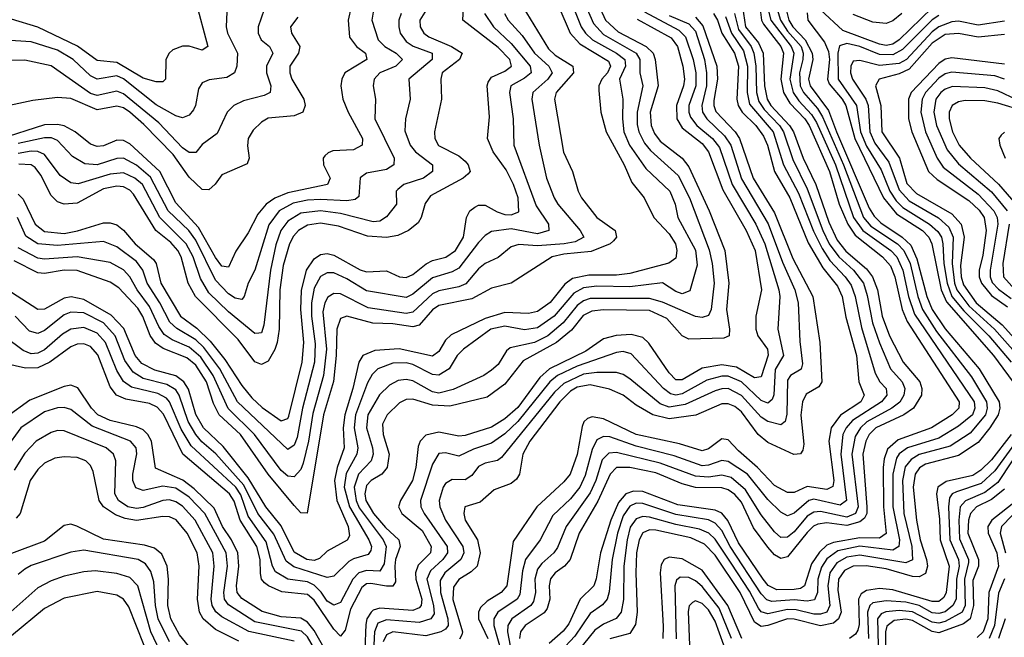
# Model space of a CAD drawing. Header units: inches. Extents: x 501365 to 657855, y 482276 to 547543.
# Tile 798 of 957: x 621435 to 624429, y 485994 to 487871. Entities that reach past the tile are written whole.
import ezdxf

# ---------------------------------------------------------------- set-up
doc = ezdxf.new("R2010")
doc.units = ezdxf.units.IN
doc.header["$MEASUREMENT"] = 0
doc.layers.add('A6428', color=7, linetype='Continuous')

msp = doc.modelspace()

# ---------------------------------------------------------------- linework, layer by layer
at = {"layer": 'A6428', "color": 5}
for points, elevation in [([(623711.7, 487990), (623748.3, 487870), (623770, 487836.9), (623811.5, 487790), (623818.1, 487770), (623817.1, 487750), (623806.1, 487710), (623808.7, 487670), (623818.8, 487650), (623861, 487601), (623876.2, 487576.2), (623940.4, 487430), (624001.3, 487270), (624023.8, 487243.8), (624104.5, 487190), (624123.4, 487170), (624142.7, 487130), (624166.3, 487030), (624180.4, 486990), (624223.6, 486923.6), (624330, 486785.3), (624375.2, 486710), (624377.3, 486690), (624371.9, 486670), (624326, 486614), (624264.8, 486575.2), (624170, 486549.2), (624145.6, 486534.4), (624128, 486512), (624120, 486470), (624123.5, 486370), (624148, 486270), (624150, 486229), (624130, 486220.4), (623990, 486243.5), (623950, 486236.9), (623920.3, 486219.7), (623898.4, 486190), (623892.4, 486150), (623898.8, 486090), (623889.6, 486070.4), (623870, 486063.7), (623850, 486064.2), (623796.8, 486076.8), (623770, 486077.7), (623710, 486065.1), (623690, 486071.5), (623681.8, 486081.8), (623654, 486134), (623598.8, 486218.8), (623550, 486291.5), (623530.7, 486310.7), (623502.6, 486322.6), (623430, 486336.1), (623350, 486358.8), (623330, 486360.6), (623310, 486354.1), (623291.8, 486328.2), (623282, 486290), (623272.1, 486210), (623271.6, 486108.4), (623263.8, 486070), (623248.9, 486051.1), (623210, 486033.8), (623184.2, 486015.8), (623115.5, 485930)], 3560), ([(623188.8, 487930), (623216.6, 487870), (623254.6, 487834.6), (623339.8, 487790), (623361.2, 487770), (623368, 487750), (623376.3, 487670), (623352.6, 487590), (623355.1, 487550), (623365.4, 487525.4), (623382.3, 487502.3), (623449.7, 487450), (623470, 487423.9), (623531.3, 487290), (623579.2, 487170), (623592, 487070), (623584.3, 486990), (623593.8, 486930), (623592.3, 486910), (623576.5, 486903.5), (623470, 486899.9), (623450, 486909.9), (623403.3, 486963.3), (623350, 486987.6), (623210, 486989.2), (623174.6, 486985.4), (623148.1, 486971.9), (623112.8, 486927.2), (623067.7, 486890), (622966, 486834), (622910, 486763.3), (622856.3, 486723.7), (622743.2, 486696.8), (622690, 486699.7), (622630, 486717.3), (622610, 486716.6), (622590, 486706.9), (622552, 486670), (622538.4, 486641.6), (622540.2, 486610), (622558, 486550), (622552.1, 486510), (622536.1, 486490), (622504.2, 486470), (622490, 486455.6), (622484, 486430), (622487.5, 486410), (622510.6, 486370), (622547, 486327), (622587.8, 486290), (622592, 486270), (622577.3, 486230), (622575.4, 486210), (622577.7, 486162.3), (622570, 486149.5), (622550, 486148.6), (622502.4, 486157.6), (622490, 486156.5), (622475.3, 486144.7), (622441, 486079), (622424.8, 486015.2), (622410, 485997.3), (622390, 486018), (622330, 486107), (622310, 486123.9), (622232.4, 486132.3), (622191.3, 486150), (622179.7, 486159.7), (622170.7, 486170.7), (622167.1, 486187.1), (622165.7, 486230), (622156.4, 486270), (622105.4, 486350), (622087.4, 486407.4), (622073.2, 486430), (621930.6, 486550.6), (621871.7, 486671.7), (621853.4, 486693.4), (621830, 486704.1), (621757.3, 486717.3), (621729.6, 486730), (621710, 486755), (621672.2, 486852.2), (621650, 486877.6), (621630, 486885.5), (621610, 486884.5), (621590, 486876.8), (621526.9, 486830), (621490, 486812.5), (621452, 486811.9), (621390, 486825.8)], 3280), ([(621969.7, 487930), (622006.7, 487790), (621990, 487778.4), (621950.3, 487790.3), (621930, 487791.3), (621900.8, 487779.2), (621889.4, 487770), (621879, 487750), (621878.2, 487690), (621870, 487682.2), (621850, 487682.1), (621810, 487693.3), (621730, 487741.6), (621670, 487747.7), (621610.9, 487790.9), (621490, 487848.7), (621410, 487873.2)], 2920), ([(621430, 487340.8), (621445.3, 487325.3), (621481.5, 487250), (621510, 487227.3), (621570, 487221.2), (621611, 487229), (621690, 487253.4), (621710, 487253.7), (621730, 487247.5), (621750, 487231.8), (621786, 487190), (621842.1, 487142.1), (621850.2, 487130), (621864.3, 487070), (621923.9, 486970), (621973.3, 486933.3), (622013.8, 486893.8), (622058.6, 486838.6), (622110, 486758.9), (622141.2, 486721.2), (622172.6, 486692.6), (622230, 486652), (622250, 486658.6), (622253.7, 486666.3), (622293.4, 486830), (622299.2, 486890), (622290, 486990), (622291.7, 487048.3), (622307.1, 487110), (622330, 487144.3), (622350, 487157.2), (622370, 487160.6), (622390, 487155.9), (622470, 487110.5), (622490, 487105), (622550, 487107.6), (622590, 487089.2), (622610, 487087.4), (622630, 487096.4), (622670.7, 487129.3), (622690, 487139), (622730.4, 487149.6), (622760.7, 487170), (622784.1, 487210), (622794.1, 487270), (622804.1, 487290), (622818.6, 487301.4), (622830, 487307.6), (622850, 487307.7), (622886.8, 487286.8), (622910, 487279.2), (622930, 487278.3), (622952.8, 487287.2), (622950.7, 487329.3), (622936.9, 487370), (622914.5, 487414.5), (622874.7, 487470), (622857.5, 487510), (622863.6, 487576.4), (622856.4, 487670), (622859.1, 487680.9), (622870, 487696.7), (622910, 487714.7), (622930.2, 487729.8), (622925.8, 487750), (622890, 487787.1), (622783, 487870), (622785.4, 487930)], 3120), ([(623704.2, 487930), (623719.7, 487870), (623781.2, 487790), (623788.8, 487770), (623777.1, 487690), (623787.6, 487650), (623804.7, 487624.7), (623843.3, 487583.3), (623858.3, 487558.3), (623916, 487430), (623971.2, 487270), (623999.1, 487230), (624084.7, 487170), (624102.6, 487150), (624121, 487110), (624137.7, 487030), (624156.3, 486976.3), (624338.1, 486710), (624339.7, 486690), (624332.5, 486670), (624290, 486635.7), (624230, 486599.5), (624135, 486570), (624110, 486551), (624101.6, 486538.4), (624090, 486490), (624090.7, 486390), (624110.2, 486290), (624108.3, 486270), (624090, 486259), (623990, 486271), (623923.5, 486256.5), (623890, 486231.9), (623873.2, 486206.8), (623862.7, 486170), (623861.6, 486130), (623852, 486108), (623830, 486103.9), (623790, 486107.1), (623722.8, 486102.8), (623707.5, 486107.5), (623690, 486126.2), (623595.4, 486270), (623570, 486318.2), (623550, 486340.7), (623530, 486350.3), (623430, 486366.6), (623330, 486400.5), (623310, 486401.1), (623290, 486391.9), (623270, 486363.1), (623253.1, 486310), (623236.6, 486230), (623227.9, 486132.1), (623221.5, 486110), (623207.6, 486092.4), (623170, 486066.4), (623122.8, 485997.2), (623080, 485950)], 3540), ([(622442.7, 487910), (622433.3, 487870), (622438.2, 487818.2), (622459, 487790), (622486.4, 487770), (622490.1, 487750), (622423.6, 487710), (622414.2, 487690), (622411.9, 487670), (622417.2, 487630), (622433.8, 487590), (622477.2, 487510), (622476.8, 487490), (622450, 487476), (622387.5, 487472.5), (622373, 487467), (622363, 487457), (622357.9, 487450), (622359, 487430), (622379.1, 487390), (622371, 487370), (622250, 487345.3), (622211.2, 487328.8), (622184.1, 487310), (622159.5, 487280.5), (622130, 487223.7), (622092.3, 487167.7), (622070, 487118.5), (622050, 487122.1), (622030, 487148.7), (621979.1, 487239.1), (621910, 487314.5), (621860.7, 487410), (621770, 487493.4), (621750, 487504.4), (621730, 487505.3), (621690, 487488.3), (621670, 487485.7), (621650, 487492.5), (621603.5, 487530), (621570, 487548.5), (621550, 487553), (621510, 487551.4), (621370, 487506.6)], 3020), ([(623157.6, 487910), (623179.8, 487859.8), (623210, 487826.5), (623309.8, 487770), (623321.3, 487750), (623320.5, 487710), (623329.8, 487669.8), (623312.5, 487590), (623312.4, 487552.4), (623317.5, 487530), (623335.4, 487495.4), (623353.2, 487473.2), (623437.7, 487397.7), (623471.5, 487330), (623531.3, 487171.3), (623541.3, 487130), (623546.5, 487070), (623538.3, 486990), (623530, 486972), (623510, 486966.2), (623490, 486968.5), (623390, 487013), (623350, 487023.9), (623170, 487023.2), (623150, 487016.4), (623130, 487002.7), (623087.7, 486950), (623040.8, 486910), (623000.1, 486890), (622926.1, 486873.9), (622915, 486865), (622890, 486823.4), (622870, 486805.3), (622846.4, 486790), (622753.1, 486746.9), (622710, 486736.2), (622690, 486739.4), (622630, 486773.1), (622610, 486777.2), (622585.8, 486774.2), (622560, 486760), (622529.1, 486730.9), (622494, 486670), (622489.3, 486630), (622508.2, 486570), (622509.8, 486550), (622503.7, 486530), (622465.7, 486490), (622451.6, 486450), (622457.8, 486410), (622467.7, 486387.7), (622540.6, 486290), (622549.4, 486270), (622543, 486217), (622530, 486194.6), (622490, 486197.1), (622466, 486190), (622448.2, 486170), (622410, 486099.9), (622390, 486091), (622370, 486103.9), (622351.3, 486131.3), (622330, 486152.4), (622310, 486162), (622250, 486170), (622212.6, 486192.6), (622203.5, 486210), (622183.9, 486283.9), (622130, 486362.3), (622107.1, 486427.1), (622091.7, 486450), (621955.9, 486576), (621926.3, 486626.3), (621890.5, 486710), (621880.8, 486720.8), (621855.1, 486735.1), (621774.4, 486754.4), (621750, 486771.5), (621730, 486804.5), (621695.8, 486890), (621670, 486918.5), (621630, 486935.6), (621590.2, 486930), (621565.2, 486914.8), (621510, 486867.6), (621490, 486857.5), (621470, 486855.4), (621445.2, 486865.2), (621390, 486907.2)], 3260), ([(622064.8, 487895.2), (622063, 487850), (622067.2, 487830), (622097.7, 487770), (622094.9, 487730), (622088, 487710), (622064.3, 487695.7), (622011.4, 487688.6), (621990, 487679.8), (621979, 487661), (621969.6, 487610.4), (621963, 487597), (621950, 487581.1), (621930, 487572.8), (621910, 487579.1), (621850, 487612), (621750, 487691.6), (621730, 487700.2), (621670, 487690.5), (621650, 487700.4), (621597.7, 487750), (621550, 487778.4), (621470, 487804), (621391.1, 487808.9)], 2940), ([(623075, 487910), (623108.5, 487830), (623137.9, 487797.9), (623225.3, 487745.3), (623231.6, 487730), (623222.3, 487710), (623205.2, 487690), (623196.2, 487670), (623195.7, 487655.7), (623202.4, 487590), (623218.9, 487530), (623273.2, 487430), (623296.4, 487376.4), (623334.1, 487330), (623363.3, 487270), (623410, 487219.9), (623429.3, 487190), (623433.8, 487170), (623430, 487146.3), (623409, 487131), (623290, 487099.8), (623250, 487094.6), (623165.8, 487094.2), (623115.9, 487084.1), (623092.3, 487067.7), (623048.4, 487011.6), (623010, 486984.6), (622982.1, 486977.9), (622910, 486980.8), (622850, 486962.8), (622747, 486913), (622730, 486897.3), (622710, 486862.5), (622690, 486848.5), (622589.3, 486870.7), (622514.5, 486865.5), (622478.8, 486850), (622465.8, 486830), (622447.7, 486750), (622423.4, 486670), (622418.5, 486630), (622421.4, 486570), (622400, 486510), (622392.5, 486470), (622399.4, 486410), (622433.7, 486330), (622437.6, 486302.4), (622430.9, 486289.1), (622370, 486255.2), (622346.5, 486233.5), (622330, 486227.6), (622307.6, 486230), (622270, 486252.6), (622230, 486332.3), (622183.4, 486390), (622130, 486478), (622053.6, 486573.6), (621993.4, 486630), (621970.7, 486670.7), (621948.5, 486748.5), (621934.5, 486770), (621910, 486788.2), (621845.4, 486805.4), (621806.1, 486826.1), (621785.6, 486850), (621752, 486932), (621712.9, 486972.9), (621630, 487020.8), (621591, 487029), (621570, 487024.8), (621510, 486991.7), (621490, 486990.3), (621410, 487042.4)], 3220), ([(622178.2, 487901.8), (622160.1, 487850), (622159.9, 487830), (622169.6, 487810), (622194.1, 487790), (622204.3, 487770), (622185.5, 487730), (622185.6, 487710), (622198.1, 487670), (622196.3, 487650), (622178.7, 487641.3), (622115.2, 487624.8), (622085.9, 487610), (622065.4, 487590), (622035.2, 487524.8), (621990, 487492.2), (621970, 487467.2), (621950, 487467.7), (621930, 487482), (621858, 487558), (621750, 487646.3), (621730, 487654), (621670, 487641.2), (621650, 487647.3), (621530, 487731.4), (621450, 487748.5), (621410, 487747.5)], 2960), ([(622965.4, 487910), (623042.8, 487782.8), (623063.2, 487763.2), (623117.6, 487730), (623119.1, 487710), (623066.1, 487650), (623061.7, 487630), (623088.5, 487468.5), (623116.4, 487410), (623133.2, 487350), (623143.4, 487330), (623189.6, 487270), (623245.6, 487230), (623250.1, 487210), (623241, 487199), (623230.4, 487189.6), (623173.3, 487166.7), (623090, 487158.7), (623054.6, 487150), (622929.5, 487070.5), (622870, 487055.3), (622810, 487022.6), (622710, 487002.5), (622690, 486989.1), (622650, 486942.1), (622630, 486937.3), (622570, 486946.9), (622509, 486949), (622430, 486969.9), (622410, 486963.2), (622398.9, 486930), (622397.2, 486850), (622388.7, 486771.3), (622359, 486670), (622309.1, 486370.9), (622290, 486371.9), (622270, 486394.2), (622190, 486489.4), (622106.4, 486610), (622041.4, 486670), (622024.3, 486704.3), (622002.6, 486770), (621970, 486820.7), (621942.9, 486842.9), (621871.3, 486871.3), (621847.7, 486887.7), (621831.6, 486911.6), (621809.3, 486969.3), (621794.2, 486994.2), (621736.4, 487056.4), (621710, 487073.7), (621610, 487109.2), (621570, 487110), (621510, 487099.4), (621490, 487101.9), (621417.8, 487137.8)], 3180), ([(623118.5, 487910), (623142, 487850), (623155.2, 487830), (623177.4, 487810), (623250.1, 487770), (623275.6, 487750), (623277.7, 487730), (623259.5, 487690), (623269.4, 487629.4), (623267.8, 487570), (623271.9, 487530), (623289.3, 487490), (623338.7, 487418.7), (623412.5, 487350), (623428.4, 487310), (623436.7, 487270), (623490, 487170.1), (623495.2, 487124.8), (623472.9, 487047.1), (623450, 487038), (623430, 487044.5), (623390, 487071.1), (623290, 487059.2), (623190, 487060.9), (623150, 487055.6), (623120.5, 487039.5), (623060.2, 486970), (623010, 486934.8), (622970, 486928.5), (622910, 486939.5), (622867.4, 486930), (622784.2, 486870), (622765.6, 486850), (622741, 486810), (622710, 486790.6), (622690, 486792.4), (622630, 486823), (622610, 486827.8), (622570, 486826.8), (622524.3, 486810), (622506.9, 486793.1), (622493.1, 486766.9), (622456.2, 486670), (622452.2, 486630), (622463.4, 486570), (622459.7, 486550), (622428, 486492), (622421.7, 486450), (622437.4, 486390), (622497, 486290), (622504.5, 486270), (622502.9, 486257.1), (622494.8, 486245.2), (622450, 486232.5), (622436.2, 486223.8), (622390, 486179.7), (622370, 486175.5), (622268.3, 486208.3), (622244.9, 486224.9), (622207.6, 486307.6), (622158.9, 486370), (622116.5, 486456.5), (622031.6, 486551.6), (621988.3, 486588.3), (621970, 486610.2), (621947.1, 486650), (621919.9, 486730), (621910, 486745.5), (621882.4, 486762.4), (621810, 486780.9), (621779.6, 486799.6), (621754.7, 486834.7), (621724.7, 486910), (621689.2, 486949.2), (621630, 486979.9), (621590, 486982.1), (621570, 486974.1), (621510, 486926.8), (621490, 486917.5), (621464.4, 486924.4), (621420.6, 486970)], 3240), ([(622848.4, 487890), (622875.4, 487850), (622930, 487798.9), (622987.1, 487730), (622990, 487710), (622970, 487693.2), (622928.2, 487670), (622924.5, 487650), (622935.4, 487570), (622938.1, 487490), (623005.2, 487305.2), (623043.3, 487250), (623044.5, 487230), (623010, 487220.6), (622930, 487235.7), (622870, 487227.1), (622850, 487214.8), (622830, 487193.5), (622770, 487115.9), (622750, 487104.4), (622690, 487086.6), (622630, 487037), (622610, 487026.3), (622490, 487047), (622430, 487083.7), (622390, 487101.3), (622370, 487101.5), (622350, 487090.6), (622330, 487054.9), (622321.9, 487010), (622322.6, 486970), (622333.9, 486886.1), (622330.9, 486830), (622295.3, 486690), (622278.9, 486601.1), (622270, 486577.7), (622250, 486564.1), (622097.7, 486710), (622043.2, 486810), (621994.7, 486874.7), (621970, 486898), (621912.3, 486932.3), (621891.5, 486951.5), (621861, 487010), (621822.7, 487070), (621809.7, 487110), (621790, 487136), (621730, 487181.2), (621690, 487196.9), (621550, 487184.5), (621489.7, 487189.7), (621453.1, 487213.1), (621428.1, 487270)], 3140), ([(622510, 487894.1), (622506, 487870), (622524.6, 487810), (622545.8, 487790), (622580.1, 487770), (622599.1, 487750), (622579.2, 487730), (622530.4, 487709.6), (622512.7, 487690), (622510.1, 487670), (622517.2, 487630), (622515.2, 487570), (622573.8, 487450), (622572.3, 487430), (622550, 487415.9), (622490, 487404.9), (622470, 487390.6), (622466.1, 487333.9), (622455.2, 487324.8), (622430, 487320.1), (622350, 487325.1), (622310, 487323), (622266.2, 487313.8), (622223.7, 487290), (622192.3, 487247.7), (622150.3, 487109.7), (622130.1, 487069.9), (622117.5, 487030), (622110, 487020.8), (622090, 487024.6), (622070, 487037.4), (622030, 487079.6), (621970, 487201.3), (621948.9, 487230), (621886.5, 487290), (621832.9, 487392.9), (621790, 487429.3), (621750.1, 487449.9), (621730, 487449.5), (621670, 487430), (621632.8, 487432.8), (621595.1, 487455.1), (621550, 487504.5), (621531.7, 487511.7), (621510, 487512.4), (621430, 487495)], 3040), ([(622909.5, 487890), (622920.6, 487870), (622963.2, 487823.2), (623000.9, 487770), (623043.6, 487730), (623053.8, 487710), (623040.9, 487690), (622995, 487650), (622992.9, 487630), (623014.3, 487490), (623036.7, 487390), (623060.5, 487330), (623071, 487310), (623139.8, 487230), (623150.1, 487210), (623123.7, 487196.3), (623090.4, 487190), (623010, 487183.3), (622952.5, 487187.5), (622930, 487181.1), (622890, 487148.3), (622850, 487130.4), (622830, 487113.9), (622791.9, 487068.1), (622770, 487059), (622710, 487047.3), (622690, 487037.5), (622630, 486981.6), (622610, 486978.4), (622495.1, 486995.1), (622410, 487038.2), (622390, 487039.2), (622372.2, 487027.8), (622362.7, 487010), (622356.7, 486983.3), (622367.6, 486870), (622358.3, 486790), (622326.1, 486673.9), (622312.9, 486590), (622296.7, 486523.3), (622290, 486503.8), (622270, 486481.3), (622250, 486483.7), (622230, 486501.2), (622149.1, 486610), (622068.8, 486688.8), (622023.1, 486790), (621985.4, 486845.4), (621950, 486875.3), (621898.3, 486898.2), (621874.6, 486914.6), (621858.1, 486938.1), (621830, 486999.5), (621792.1, 487050), (621769.3, 487089.3), (621750, 487111.2), (621710, 487133.2), (621610, 487150), (621510, 487143.7), (621490, 487146.5), (621430, 487177.2)], 3160), ([(622595.3, 487890), (622588, 487870), (622587.7, 487850), (622592.2, 487830), (622610, 487805.1), (622631, 487791), (622689.7, 487769.7), (622689, 487750), (622617.9, 487690), (622622, 487630), (622607.9, 487570), (622606.3, 487533.7), (622622.4, 487490), (622639, 487470), (622690.7, 487430), (622690.7, 487410), (622663, 487390), (622603.2, 487370), (622584.5, 487355.5), (622579.8, 487350), (622580.4, 487310), (622550, 487271.6), (622530, 487258.9), (622510, 487257.2), (622410, 487281.7), (622350, 487290.1), (622290, 487283), (622250, 487258.9), (622228.9, 487230), (622213.4, 487186.6), (622197.9, 487110), (622177.4, 486942.6), (622170, 486919.4), (622161.8, 486918.1), (622150, 486917.7), (622070, 486983.4), (622010, 487041), (621984.2, 487084.2), (621962.1, 487150), (621941, 487190), (621860.9, 487270), (621807.9, 487370), (621785.3, 487390), (621750, 487405.6), (621710, 487401.6), (621612.4, 487372.4), (621590, 487374.8), (621557.6, 487397.6), (621510, 487461.5), (621490.1, 487470.1), (621470, 487471.5), (621430, 487464.8)], 3060), ([(622677.3, 487910), (622651.7, 487870), (622653, 487850), (622663.7, 487830), (622678.9, 487818.9), (622747.9, 487790), (622780.3, 487770), (622771.9, 487750), (622719.7, 487710), (622715.4, 487690), (622718.1, 487630), (622696.2, 487530), (622696.9, 487510), (622708.8, 487488.8), (622770, 487457.2), (622790, 487441.1), (622799, 487430), (622804.4, 487410), (622798.2, 487401.8), (622783.8, 487390), (622684.1, 487335.9), (622667.5, 487312.5), (622655.8, 487270), (622646.7, 487253.3), (622617.3, 487230), (622584.6, 487215.4), (622550, 487208.9), (622492.7, 487212.7), (622404, 487244), (622350, 487252.7), (622310, 487246.8), (622282.5, 487230), (622267.1, 487212.9), (622254.9, 487190), (622236.1, 487123.9), (622226, 487050), (622223.8, 486930), (622218, 486890), (622211.1, 486868.9), (622190, 486833.3), (622170, 486823.4), (622150, 486831.1), (622099.2, 486899.2), (621969.7, 487029.7), (621947.1, 487070), (621926.2, 487150), (621915.8, 487170), (621894.1, 487194.1), (621849, 487230), (621780.8, 487340.8), (621770, 487352.8), (621750, 487362.7), (621730, 487365), (621690, 487357.4), (621610, 487313.9), (621570, 487310.9), (621550, 487317.9), (621530, 487337.2), (621498.9, 487398.9), (621481.6, 487421.6), (621470, 487430.2), (621432, 487432)], 3080), ([(623334.7, 487894.7), (623439, 487839), (623459.5, 487819.5), (623483.1, 487750), (623491.5, 487710), (623490.9, 487670), (623470.2, 487610), (623469.4, 487590), (623474.8, 487574.8), (623494.3, 487550), (623541.9, 487510), (623563.1, 487483.1), (623601.8, 487370), (623673.5, 487250), (623700.6, 487190), (623744, 487050), (623746.9, 487030), (623740.8, 486930), (623757.7, 486850), (623732.1, 486807.9), (623728.9, 486731.1), (623723.7, 486716.3), (623710, 486705.7), (623690, 486713.5), (623630.3, 486770.3), (623590, 486787.3), (623570, 486787.6), (623524.9, 486775.1), (623450, 486734), (623430, 486729.8), (623413.7, 486733.7), (623392.8, 486750), (623295, 486855), (623270, 486862.4), (623250, 486859.9), (623130, 486817.9), (623070, 486789.2), (623046.8, 486770), (622950, 486649.7), (622910, 486612.1), (622870, 486583.8), (622814.7, 486565.3), (622770, 486544.6), (622730, 486554.5), (622710, 486552.1), (622690, 486520.3), (622653.7, 486410), (622654.6, 486390), (622664.8, 486370), (622734.9, 486270), (622735.5, 486250), (622721.6, 486230), (622684.1, 486195.9), (622673.4, 486170), (622693.4, 486090), (622695, 486065), (622685.5, 486050), (622650, 486038.7), (622550, 486047.1), (622523.9, 486036.1), (622513.4, 486010), (622510.7, 485950.7)], 3340), ([(623410, 487884.3), (623470, 487858.5), (623490, 487836.3), (623517.5, 487750), (623523.9, 487710), (623523.6, 487670), (623509.1, 487610), (623511.9, 487590), (623524.4, 487570), (623578.5, 487518.5), (623597.7, 487490), (623630, 487387.6), (623710.7, 487250.7), (623754.3, 487134.3), (623791.9, 487050), (623802.7, 487010), (623807.2, 486892.8), (623815.1, 486824.9), (623811.3, 486808.7), (623779.6, 486790), (623770, 486775), (623767.7, 486672.3), (623763.1, 486650), (623750, 486639.1), (623710, 486649.3), (623690, 486663.1), (623630, 486728.5), (623590, 486749.7), (623570, 486749.5), (623550, 486743), (623458.3, 486701.7), (623410, 486692.9), (623383, 486703), (623290, 486779.1), (623270, 486792.7), (623250, 486798.7), (623190, 486798.5), (623150, 486793.3), (623090, 486764.9), (623061.6, 486738.4), (622899.7, 486540.3), (622888.4, 486531.6), (622850, 486523), (622830, 486513.4), (622810, 486485.4), (622790, 486472.3), (622750, 486473.1), (622730, 486461.6), (622722.4, 486450), (622710.4, 486410), (622712.1, 486390), (622729.5, 486350), (622783, 486270), (622785.5, 486250), (622776.1, 486230), (622728.3, 486190), (622714, 486166), (622714.3, 486130), (622736.9, 486050), (622738.3, 486030), (622730, 486018.5), (622715.7, 486010), (622670, 485997.7), (622570, 486010.3), (622550, 486001.5), (622540.5, 485979.5)], 3360), ([(623545.1, 487890), (623557.3, 487870), (623570.5, 487830), (623609.2, 487770), (623620.6, 487730), (623615.6, 487630), (623619.8, 487610), (623632.3, 487590), (623673.7, 487550), (623697, 487516.9), (623708.8, 487490), (623730.6, 487410), (623777, 487330), (623833.1, 487193.1), (623877.1, 487117.1), (623921.6, 487061.6), (623935.9, 487030), (623947, 486967), (623979.6, 486850), (623986.8, 486770), (624003.5, 486730), (623992.6, 486710), (623931, 486669), (623903.2, 486630), (623895.2, 486590), (623910.4, 486470), (623907.7, 486452.3), (623890, 486442.9), (623830, 486451.7), (623790, 486434), (623770, 486433.6), (623730, 486454.9), (623679.1, 486510), (623620.5, 486560.5), (623590, 486593.6), (623570, 486597.4), (623530, 486566.3), (623510, 486560.1), (623441.7, 486581.7), (623310.1, 486610.1), (623210, 486657.6), (623176.3, 486663.7), (623161.5, 486658.5), (623150.9, 486649.1), (623145.8, 486634.2), (623130, 486548.9), (623108.6, 486490), (623090, 486465.8), (623007.5, 486390), (622935.6, 486284.4), (622916.8, 486150), (622898.9, 486130), (622856.1, 486103.9), (622835.9, 486084.1), (622830, 486070), (622830.7, 486050), (622858.1, 485990)], 3420), ([(623581.2, 487881.2), (623599.7, 487830), (623636.3, 487776.4), (623648, 487730), (623647.3, 487650), (623654.8, 487614.8), (623726, 487530), (623758, 487430), (623803.8, 487343.8), (623848.6, 487228.6), (623875.2, 487175.2), (623898.7, 487138.7), (623945, 487090), (623963.8, 487063.8), (623975.7, 487030), (623995.3, 486935.3), (624036.2, 486796.2), (624050.4, 486770.4), (624069.6, 486750), (624071.7, 486730), (624056.1, 486710), (623967.2, 486652.8), (623948, 486630), (623938.5, 486610), (623931.9, 486550), (623949.4, 486410), (623930, 486395.3), (623850, 486413.6), (623834.8, 486410), (623790, 486370.8), (623770, 486362.6), (623750, 486374.1), (623710, 486412.7), (623648.3, 486490), (623590, 486528.3), (623570, 486531.1), (623530, 486516.7), (623510, 486515), (623425.7, 486545.7), (623310, 486574.6), (623230, 486602.8), (623210, 486604.4), (623190, 486593.9), (623175.9, 486564.1), (623154.6, 486485.4), (623137.9, 486450), (623110, 486414.7), (623056.1, 486363.9), (623017.4, 486290), (622973, 486230), (622964.3, 486195.7), (622956.3, 486123.7), (622947.3, 486110), (622889.4, 486070), (622877, 486050), (622877.2, 486030), (622899.3, 485950)], 3440), ([(623608.9, 487890), (623621.4, 487841.4), (623659.1, 487790), (623667.2, 487770), (623673.6, 487730), (623675.8, 487650), (623682.9, 487622.9), (623698.7, 487598.7), (623745.6, 487550), (623758.1, 487530), (623785.8, 487445.8), (623830, 487357), (623877.2, 487230), (623897.2, 487190), (623925.8, 487150), (623970.7, 487110), (624000.9, 487070), (624012.6, 487032.6), (624028.4, 486950), (624049.3, 486889.3), (624083.5, 486810), (624118.7, 486770), (624126.6, 486750), (624124.3, 486730), (624111.6, 486708.4), (624087.8, 486690), (624011.7, 486648.3), (623992, 486630), (623976.1, 486603.9), (623966.1, 486550), (623984.8, 486390), (623977, 486370), (623950, 486359.3), (623870, 486376.2), (623850, 486374.4), (623830, 486361.8), (623790, 486314.2), (623770, 486297.9), (623750, 486296.8), (623730, 486314), (623690, 486365.9), (623642.3, 486442.3), (623599, 486479), (623570, 486486.2), (623530, 486480), (623490, 486483.4), (623383.1, 486523.1), (623250, 486555.7), (623226.3, 486553.7), (623206.6, 486533.4), (623187.2, 486470), (623170, 486433.2), (623096.4, 486330), (623070, 486266.7), (623059, 486250), (623022.4, 486217.6), (623010, 486200.9), (623001.9, 486170), (623003.7, 486130), (622997.5, 486102.5), (622989.1, 486090), (622931.9, 486050), (622919.7, 486030), (622918, 486010), (622933.9, 485930)], 3460), ([(623632.7, 487910), (623642.7, 487850), (623681.3, 487801.3), (623695.6, 487770), (623700.3, 487670), (623708.2, 487630), (623719.5, 487610), (623776, 487550), (623788.2, 487530), (623817.4, 487450), (623855.8, 487370), (623895.4, 487255.4), (623921.4, 487201.4), (623947.4, 487167.4), (624010, 487113.5), (624028.1, 487090), (624043.7, 487050), (624058.3, 486970), (624079.7, 486910), (624122.1, 486830), (624172.2, 486770), (624178.6, 486750), (624177.3, 486730), (624153.2, 486690), (624123.4, 486670), (624038.6, 486630), (624018.5, 486610), (624007.8, 486590), (623999.5, 486550), (624011.7, 486390), (624011.1, 486370), (624004.5, 486355.5), (623990, 486344.3), (623950, 486333.6), (623890, 486342), (623862, 486338), (623848.8, 486331.2), (623830, 486312), (623770, 486237.9), (623750, 486233.2), (623730, 486244.5), (623710, 486268), (623666.7, 486326.7), (623630, 486404.1), (623610, 486427.6), (623590, 486442.3), (623570, 486448.1), (623490, 486449), (623450, 486460.1), (623370, 486493.4), (623290, 486510), (623249.9, 486510.1), (623230.2, 486489.8), (623192.7, 486407.3), (623136.8, 486310), (623108.5, 486230), (623091.6, 486210), (623063.4, 486190), (623049.1, 486170.9), (623045.2, 486150), (623047.2, 486110), (623039.2, 486080.8), (623030, 486068.3), (622972.1, 486030), (622957.9, 486010), (622955.2, 485990)], 3480), ([(623686.3, 487910), (623691.3, 487870), (623697.4, 487857.4), (623749.2, 487790), (623757.8, 487770), (623750, 487690), (623757.5, 487650), (623777.2, 487617.2), (623822.6, 487570), (623836, 487550), (623897.6, 487410), (623927.5, 487310), (623953.6, 487250), (623976.1, 487216.1), (624059.2, 487150), (624082.9, 487122.9), (624096.3, 487090), (624119.2, 486990), (624133.8, 486953.8), (624292.5, 486710), (624291.3, 486690), (624270.9, 486670), (624208, 486630), (624106.5, 486593.5), (624074.5, 486565.5), (624063.6, 486536.4), (624060.7, 486510), (624062.2, 486390), (624070, 486309), (624050, 486295.5), (623990, 486296.4), (623910, 486282.1), (623890, 486274), (623867.4, 486252.6), (623843.3, 486216.7), (623821.4, 486150), (623810, 486142.2), (623790, 486138.6), (623737.6, 486137.6), (623711.2, 486151.2), (623696.4, 486170), (623620.8, 486280.8), (623589, 486349), (623570, 486370.6), (623550, 486379.7), (623436.3, 486396.3), (623330, 486437), (623301.7, 486438.3), (623277.8, 486430), (623256.2, 486403.8), (623233.1, 486350), (623200.9, 486250), (623188.4, 486171.6), (623181, 486150), (623139.7, 486110), (623105.4, 486034.6), (623087.6, 486012.4), (623045.2, 485974.8)], 3520), ([(623763.9, 487910), (623774.5, 487870), (623786.4, 487850), (623823.8, 487810), (623845.5, 487770), (623847.3, 487750), (623833.4, 487690), (623838.7, 487670), (623895.1, 487595.1), (623918.8, 487530), (624018.5, 487298.5), (624033.7, 487273.7), (624053.4, 487253.4), (624119.2, 487210), (624145.4, 487185.4), (624163.8, 487143.8), (624193.5, 487030), (624210, 486990), (624250, 486931.3), (624353.3, 486810), (624413.3, 486710), (624415.7, 486690), (624410.3, 486669.7), (624385.6, 486630), (624350, 486585.7), (624290, 486546.8), (624190, 486520.4), (624171.4, 486508.6), (624158.1, 486490), (624152.6, 486450), (624162.4, 486350), (624173.8, 486290), (624192.8, 486230), (624195.4, 486210), (624190, 486188), (624170, 486177.5), (624150, 486178.9), (624070, 486201.9), (624009.2, 486210.8), (623969.8, 486210.2), (623943.4, 486196.6), (623925.3, 486170), (623923.2, 486136.8), (623932.8, 486070), (623925.4, 486050), (623910, 486036.3), (623870, 486028), (623790, 486048.7), (623770, 486049.3), (623710, 486029.3), (623690, 486026.9), (623670, 486039.8), (623625.9, 486130), (623550, 486243.7), (623517.2, 486277.2), (623476.1, 486296.1), (623370, 486319.7), (623350, 486320.4), (623330, 486311.7), (623318.4, 486290), (623311.1, 486250), (623308.4, 486190), (623312.7, 486070), (623307.2, 486032.8), (623290, 486004.7), (623230, 485988.9)], 3580), ([(623830, 487891.8), (623831.7, 487870), (623882.6, 487802.6), (623894.3, 487774.3), (623898.2, 487750), (623891.5, 487690), (623896.5, 487676.5), (623936, 487630), (623947.2, 487610), (623975, 487510), (624062.1, 487330), (624101.4, 487281.4), (624180.4, 487230), (624200.1, 487210), (624209.4, 487189.4), (624237.2, 487050), (624253.3, 487013.3), (624396.8, 486850), (624470.2, 486750)], 3620), ([(624210, 487907.8), (624110, 487810.3), (624090, 487797.1), (624070, 487793.1), (624050, 487796.4), (623938.5, 487838.5), (623870, 487901.2)], 3620), ([(624230, 487884), (624210, 487870.5), (624119.7, 487780.3), (624090, 487764.5), (624050, 487765.3), (623990, 487789.4), (623950, 487798.6), (623927.8, 487792.2), (623923.1, 487770), (623923.6, 487690), (623979.6, 487610), (623991.8, 487530), (624010, 487486.5), (624054.9, 487414.9), (624081.2, 487350), (624100.4, 487320.4), (624120.5, 487300.5), (624202.2, 487250), (624227.7, 487227.7), (624238, 487210), (624242.6, 487190), (624245.4, 487130), (624255.3, 487070), (624270.2, 487030.2), (624305.9, 486985.9), (624382.8, 486910), (624449.9, 486830)], 3640), ([(624117.8, 487890), (624090, 487867.4), (624070, 487859.6), (624030, 487864), (623970, 487887.1)], 3580), ([(622280.9, 487879.1), (622258.8, 487850), (622261.2, 487830), (622286.7, 487790), (622283.2, 487770), (622256.7, 487730), (622256.1, 487710), (622262.5, 487690), (622298.9, 487630), (622303.4, 487610), (622295.9, 487590), (622270, 487578.5), (622190, 487571.5), (622170, 487559.9), (622144.6, 487535.4), (622130.1, 487510), (622127.5, 487487.5), (622132.6, 487450), (622126.9, 487433.1), (622050, 487399.9), (622029.1, 487370.9), (622010, 487353.9), (621990, 487354.9), (621950, 487392.4), (621901.5, 487461.5), (621812.7, 487552.7), (621770, 487590.2), (621750, 487603.2), (621730, 487608.8), (621670, 487596.9), (621590, 487631.2), (621550, 487634.3), (621474.6, 487625.4), (621390, 487607)], 2980), ([(623312.5, 487872.5), (623416.2, 487816.2), (623435.9, 487790), (623452.1, 487730), (623456.9, 487690), (623454, 487670), (623432.4, 487610), (623433, 487570), (623450, 487542.5), (623510, 487494.4), (623530, 487470), (623573.8, 487353.8), (623644.6, 487230), (623671.5, 487170), (623691.1, 487050), (623674.1, 486970), (623673.8, 486930), (623680.2, 486910), (623709.6, 486870), (623711.1, 486851.1), (623690, 486785.3), (623670, 486782.1), (623614.5, 486814.5), (623570, 486822.4), (623510, 486811.9), (623450, 486776.3), (623430, 486776.3), (623410, 486797.3), (623348.3, 486888.3), (623330, 486905.1), (623294.1, 486914.1), (623249.1, 486910.9), (623210, 486900.6), (623156.3, 486863.7), (623046.2, 486810), (623016.4, 486783.6), (622950, 486692.5), (622910, 486657.8), (622870, 486632.8), (622790, 486606.9), (622770, 486605.4), (622710, 486617.7), (622670, 486608.6), (622653.2, 486590), (622646.6, 486573.4), (622639.8, 486510), (622629.4, 486470.6), (622592.8, 486410), (622587.2, 486390), (622596.8, 486370), (622658.7, 486318.7), (622686.7, 486270), (622683.9, 486250), (622646.9, 486213.1), (622638.3, 486190), (622640, 486170), (622657.9, 486110), (622655.9, 486090), (622650, 486082.9), (622630, 486075.5), (622530, 486082.7), (622510, 486076.5), (622503.5, 486070), (622490.8, 486050), (622487.1, 486032.9), (622484.3, 485955.7)], 3320), ([(623490, 487878.9), (623512.9, 487852.9), (623554.6, 487730), (623556.9, 487690), (623545.9, 487625.9), (623545.6, 487610), (623552, 487592), (623610.6, 487530), (623624.2, 487510), (623665.7, 487390), (623730, 487284), (623785.7, 487145.7), (623847, 487030), (623868.2, 486890), (623873.9, 486770), (623865.2, 486754.8), (623827.1, 486732.9), (623815.5, 486710), (623811, 486669), (623819.5, 486580.5), (623817, 486563), (623810, 486551.5), (623789.7, 486549.7), (623710, 486585.4), (623681.2, 486610), (623630, 486679.3), (623610, 486695.4), (623590, 486703.4), (623570, 486703.4), (623490.8, 486669.2), (623410, 486657.8), (623360.1, 486670), (623310, 486699.5), (623269.9, 486730), (623228.5, 486748.5), (623170, 486761.2), (623130, 486753.6), (623110, 486741.9), (623078, 486710), (622986.6, 486590), (622965.3, 486550), (622955.1, 486490), (622945.4, 486474.6), (622930, 486461.7), (622878.1, 486441.9), (622835.5, 486404.5), (622788.9, 486390), (622785.1, 486370), (622790.1, 486350), (622826.8, 486290), (622835.4, 486250), (622826.5, 486210), (622807.5, 486192.5), (622770.4, 486169.6), (622754, 486146), (622751.8, 486108.2), (622781.1, 486010), (622779.1, 486000.9), (622772.1, 485987.9)], 3380), ([(624430, 487867.1), (624350, 487854.9), (624290, 487866.4), (624270, 487865.1), (624230, 487850), (624210, 487834.8), (624131.5, 487750), (624110, 487738.1), (624050, 487732.5), (623990, 487747.6), (623970, 487745.2), (623962.2, 487730), (623962, 487710), (623967.4, 487690), (624007.8, 487630), (624015.8, 487610), (624020.1, 487530), (624036.1, 487496.1), (624078.6, 487438.6), (624110, 487353.6), (624140.5, 487320.5), (624229.3, 487269.3), (624261, 487241), (624273.9, 487210), (624270.3, 487129.7), (624278.2, 487070), (624285.4, 487050), (624321.7, 487001.7), (624399.5, 486930), (624470.8, 486850)], 3660), ([(624430, 487826.4), (624350, 487818.6), (624290, 487829.6), (624250, 487826.4), (624210, 487800.1), (624139.6, 487720.4), (624110, 487706.5), (624048.7, 487690), (624037.3, 487670), (624054.2, 487610), (624057, 487530), (624110.3, 487450.3), (624132.9, 487372.9), (624162.5, 487342.5), (624270, 487280.7), (624298.5, 487250), (624307.4, 487210), (624296.3, 487123.7), (624297.8, 487090), (624305, 487065), (624343.3, 487010), (624423.2, 486943.2), (624507.5, 486850)], 3680), ([(624430, 487736.5), (624270, 487755.1), (624250, 487751), (624230, 487737.7), (624146.5, 487650), (624137.9, 487630), (624137.6, 487570), (624147.9, 487530), (624199.2, 487410), (624225.5, 487385.5), (624321.6, 487321.6), (624352.5, 487292.6), (624368.2, 487270), (624373.9, 487230), (624364.3, 487155.7), (624353, 487110), (624352.8, 487090), (624359.8, 487070), (624390, 487032.8), (624438.7, 486998.7)], 3720), ([(624430, 487690), (624400.2, 487700.2), (624270, 487711.7), (624250, 487706.5), (624230, 487693.1), (624189.4, 487650), (624179.2, 487630), (624175.3, 487590), (624189.6, 487530), (624224.9, 487450), (624243.4, 487423.4), (624350, 487340.4), (624397.9, 487290), (624407.2, 487270), (624409.5, 487250), (624386.5, 487110), (624385.9, 487090), (624392.3, 487072.3), (624411.6, 487051.6), (624450, 487024.1)], 3740), ([(624470, 487627), (624410, 487655.2), (624370, 487664.1), (624272.3, 487667.7), (624250, 487660.1), (624236.7, 487650), (624221.3, 487630), (624215, 487590), (624223, 487550), (624255.8, 487475.8), (624290, 487433.3), (624390, 487348), (624437.9, 487290)], 3760), ([(624490, 487592.7), (624410, 487617.1), (624370, 487624.6), (624310, 487626.1), (624290, 487621.8), (624270.6, 487610), (624261.8, 487590), (624261.4, 487570), (624272.2, 487530), (624292.5, 487490), (624326.4, 487450), (624411.3, 487371.3), (624464.6, 487310)], 3780), ([(624430.4, 487529.6), (624419.9, 487520.1), (624412.9, 487510), (624415.3, 487490), (624432.3, 487450)], 3820), ([(624444.2, 487250), (624425, 487130), (624426.5, 487090), (624470, 487041.6)], 3760), ([(622378, 485930), (622330, 486013.9), (622310, 486039.4), (622290, 486051.7), (622230, 486055.7), (622171.8, 486071.8), (622110, 486111.5), (622096.7, 486130), (622093.8, 486150), (622101.1, 486210), (622097.9, 486250), (622079, 486290), (622051.8, 486330), (622026.2, 486386.2), (621965.1, 486445.1), (621931.3, 486471.3), (621847.5, 486507.5), (621835.9, 486590), (621824.9, 486610), (621810, 486624.7), (621790, 486633.7), (621710, 486652.6), (621672.3, 486670), (621652.7, 486690), (621611.9, 486751.9), (621590, 486759.8), (621570, 486755.8), (621465.7, 486714.3), (621395.9, 486664.1)], 3320), ([(622347.9, 485930), (622310, 485995.3), (622291.9, 486011.9), (622150, 486041), (622070, 486092.3), (622057.9, 486110), (622055.3, 486130), (622066.9, 486210), (622063.2, 486250), (621997.6, 486370), (621950, 486419.6), (621910, 486447.4), (621870, 486452.8), (621810, 486440.3), (621787.7, 486447.7), (621779.1, 486470), (621778.4, 486490), (621791.3, 486551.3), (621788.8, 486570), (621771.8, 486590), (621655.3, 486635.3), (621590, 486686.3), (621570, 486692.3), (621550, 486691.1), (621510, 486678.6), (621438.4, 486630), (621392.2, 486567.8)], 3340), ([(622270, 485981.7), (622131.2, 486011.2), (622050, 486055.6), (622031.2, 486071.2), (622020.6, 486090), (622016.9, 486110), (622026.1, 486210), (622022.7, 486250), (621968, 486350), (621930, 486392.3), (621910, 486405.3), (621890, 486411.1), (621870, 486409.2), (621810, 486388), (621790, 486385.5), (621764.1, 486390), (621734.9, 486410), (621724, 486430), (621726.7, 486530), (621719.9, 486550), (621698.2, 486570), (621570, 486621.8), (621550, 486622.4), (621530, 486616.7), (621485.3, 486590), (621450, 486553.2), (621417.9, 486502.1)], 3360), ([(624496.3, 486630), (624400.5, 486499.5), (624358.8, 486461.3), (624283.8, 486436.2), (624270.6, 486429.4), (624262.8, 486417.2), (624259.4, 486390), (624263.9, 486290), (624289.9, 486230), (624292.5, 486210), (624284.2, 486170), (624282.6, 486110), (624273, 486090), (624250, 486070.9), (624230, 486065.8), (624210, 486068.1), (624170.6, 486090.6), (624130, 486100.8), (624070, 486104.6), (624030, 486098.8), (624020.3, 486090), (624013.5, 486070), (624016.4, 485990)], 3640), ([(624449.9, 486610.1), (624390, 486533.4), (624358.3, 486501.7), (624333.9, 486486), (624252.3, 486467.7), (624227.4, 486450), (624223.1, 486430), (624232.6, 486352.6), (624234.5, 486290), (624262, 486210), (624252.9, 486130), (624245.6, 486114.4), (624230, 486102.6), (624210, 486102), (624090, 486137.6), (624050, 486141.7), (624010, 486135.6), (623994, 486126), (623986.2, 486110), (623987.6, 486032.4), (623984.2, 486015.8), (623976.5, 486003.5), (623958.4, 485990)], 3620), ([(622101.7, 485981.7), (622030, 486017), (621992.9, 486050), (621982.1, 486070), (621975.4, 486110), (621980.3, 486210), (621974.4, 486250), (621944, 486310), (621910.6, 486350.6), (621890, 486359.9), (621870, 486360.6), (621790, 486349.1), (621755.1, 486355.1), (621725.8, 486365.8), (621690, 486389.9), (621676.7, 486410), (621658, 486498), (621650, 486515.6), (621636.1, 486530), (621610, 486539.9), (621570, 486542.6), (621541.3, 486538.7), (621510, 486522.9), (621490, 486503.9), (621466.2, 486470), (621436, 486370), (621424.4, 486355.6)], 3380), ([(624453.6, 486530), (624410, 486464.1), (624370, 486433.4), (624311.4, 486408.6), (624295.5, 486390), (624290.7, 486349.3), (624293.1, 486293.1), (624320.6, 486230), (624320.8, 486220.8), (624308.5, 486170), (624310.4, 486090), (624301.1, 486070), (624250, 486041.4), (624230, 486036.6), (624210, 486039.4), (624150, 486071.3), (624110, 486075.6), (624069.1, 486070.9), (624055, 486065), (624043.7, 486050), (624045.3, 485970)], 3660), ([(624612, 486528), (624421.1, 486330), (624416.6, 486310), (624433.3, 486250)], 3740), ([(624430, 486443.5), (624390, 486412.1), (624344.6, 486390), (624326.2, 486370), (624320.2, 486350), (624318.9, 486310), (624351.3, 486230), (624350.7, 486210), (624333.4, 486166.6), (624335.7, 486090), (624325.5, 486050), (624305.3, 486034.7), (624230, 486007.2), (624210, 486011.4), (624150, 486044.8), (624130, 486048.9), (624094.9, 486045.1), (624072.2, 486027.8), (624068.2, 486010), (624068.5, 485931.5)], 3680), ([(624467.9, 486410), (624391.6, 486350), (624379.7, 486330), (624380, 486310), (624406.9, 486250), (624411.9, 486210), (624382.4, 486130), (624379.5, 486050), (624365.5, 486010), (624347.3, 485992.7)], 3720), ([(621947.9, 485967.9), (621921.3, 486001.3), (621894.8, 486050), (621885.6, 486090), (621887.7, 486170), (621883.2, 486210), (621866.6, 486246.6), (621844.5, 486264.5), (621814.1, 486274.1), (621690, 486292.2), (621608.9, 486331.1), (621590, 486337.3), (621570, 486333.8), (621510, 486285.8), (621410, 486247.9)], 3420), ([(621890, 485980.3), (621856.1, 486050), (621848.1, 486090), (621842.7, 486162.7), (621833.9, 486193.9), (621817, 486217), (621794.9, 486230), (621630, 486258.4), (621590, 486252.6), (621470, 486211.6), (621450, 486200.9), (621430, 486184.9)], 3440), ([(623631, 485990), (623588.4, 486090), (623510, 486197.5), (623450, 486232.2), (623410, 486237.6), (623394.7, 486230), (623385.9, 486214.1), (623383, 486190), (623392.3, 486027.7), (623390.4, 485989.6)], 3620), ([(621871.3, 485931.3), (621833.3, 486010), (621794.4, 486150), (621770, 486175.5), (621730, 486188.1), (621664.6, 486195.4), (621630, 486193), (621570, 486179.6), (621530, 486165.3), (621490, 486143.8), (621390, 486054.8)], 3460), ([(623599.8, 485990), (623562, 486082), (623510, 486147.6), (623490, 486165.6), (623470, 486175.7), (623443.9, 486176.1), (623432.6, 486167.4), (623426.9, 486150), (623431.2, 485988.8)], 3640), ([(624430, 486171.7), (624412, 486128), (624399.5, 486030), (624383, 485990)], 3740), ([(621836.5, 485910), (621766.4, 486086.4), (621750, 486109.5), (621730, 486122.1), (621670, 486132.8), (621570, 486113), (621510, 486081.2), (621410, 485998.5)], 3480), ([(623576.7, 485970), (623550, 486042.4), (623530, 486077.3), (623510, 486095.9), (623490, 486104.2), (623480.8, 486099.2), (623471.2, 486088.8), (623467.9, 486072.1), (623472.1, 485970)], 3660), ([(624431.6, 486050), (624411.3, 485990)], 3760)]:
    msp.add_lwpolyline(points, dxfattribs=dict(at, elevation=elevation))

doc.saveas('drawing.dxf')
